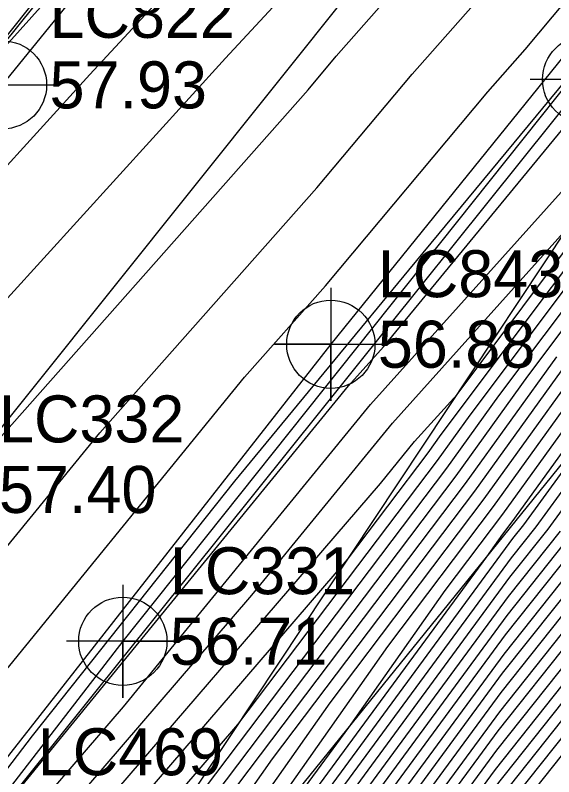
# Model space of a CAD drawing. Extents: x 2188792 to 2191981, y 386090 to 389710.
# Drawn here: x 2190778.29 to 2190806.91, y 388478.97 to 388519.45 of the extents above; entities that cross this region are included whole.
import ezdxf

# ---------------------------------------------------------------- set-up
doc = ezdxf.new("R2010")
doc.units = 0
for name, color, linetype in [('DTM Contours Major', 7, 'Continuous'), ('DTM Contours Minor', 7, 'Continuous'), ('Exist DTM Breakline', 7, 'Continuous'), ('Exist DTM Breakline Cogo Number', 7, 'Continuous'), ('Exist DTM Breakline Cogo Point CELL', 7, 'Continuous'), ('Exist Roads EOP', 7, 'Continuous'), ('Exist Roads EOP Cogo Elevation', 7, 'Continuous'), ('Exist Roads EOP Cogo Number', 7, 'Continuous'), ('Exist Roads EOP Cogo Point CELL', 7, 'Continuous'), ('Exist Roads EOT', 7, 'Continuous'), ('Exist Roads EOT Cogo Elevation', 7, 'Continuous'), ('Exist Roads EOT Cogo Number', 7, 'Continuous'), ('Exist Roads EOT Cogo Point CELL', 7, 'Continuous')]:
    doc.layers.add(name, color=color, linetype=linetype)

msp = doc.modelspace()

# ---------------------------------------------------------------- linework, layer by layer
at = {"layer": 'DTM Contours Major'}
for points in [[(2190725.763, 388417.459), (2190731.117, 388424.275), (2190740.524, 388437.042), (2190744.936, 388442.672), (2190757.254, 388459.354), (2190763.179, 388466.689), (2190772.568, 388478.203), (2190776.123, 388482.602), (2190790.481, 388500.204), (2190794.787, 388505.065), (2190803.409, 388515.374), (2190805.395, 388517.625), (2190821.914, 388537.405)], [(2190793.925, 388535.829), (2190777.139, 388517.121), (2190776.474, 388516.26), (2190765.865, 388503.161), (2190765.06, 388502.111), (2190756.085, 388490.703), (2190765.243, 388502.551), (2190766.779, 388504.489), (2190777.45, 388517.882), (2190791.316, 388535.285)], [(2190736.488, 388415.359), (2190748.767, 388431.686), (2190751.718, 388435.449), (2190766.611, 388455.788), (2190771.411, 388462.257), (2190780.086, 388474.064), (2190797.697, 388494.557), (2190799.518, 388496.788), (2190801.771, 388499.298), (2190812.245, 388513.264)], [(2190740.698, 388409.467), (2190754.154, 388425.943), (2190754.892, 388426.77), (2190771.932, 388448.929), (2190773.206, 388450.537), (2190785.812, 388466.92), (2190787.35, 388468.859), (2190803.355, 388490.655), (2190804.2, 388491.857), (2190804.705, 388492.526), (2190814.737, 388506.433)], [(2190746.906, 388422.287), (2190752.004, 388429.065), (2190761.543, 388441.231), (2190770.458, 388452.696), (2190778.186, 388462.633), (2190784.396, 388470.507), (2190788.914, 388476.937), (2190802.22, 388494.564), (2190807.069, 388501.286)], [(2190753.646, 388421.593), (2190756.929, 388425.272), (2190770.808, 388443.32), (2190775.305, 388448.991), (2190785.533, 388462.284), (2190790.312, 388468.308), (2190804.43, 388487.534), (2190807.909, 388491.915)], [(2190758.967, 388423.773), (2190769.684, 388437.711), (2190777.404, 388447.445), (2190785.254, 388457.649), (2190793.274, 388467.758), (2190804.041, 388482.421), (2190811.144, 388491.363)], [(2190761.004, 388422.275), (2190768.56, 388432.102), (2190779.502, 388445.899), (2190784.975, 388453.013), (2190796.235, 388467.208), (2190803.652, 388477.308), (2190814.378, 388490.811)]]:
    msp.add_lwpolyline(points, dxfattribs=at)
at = {"layer": 'DTM Contours Minor'}
for points in [[(2190795.379, 388530.476), (2190782.251, 388516.307), (2190776.96, 388510.484), (2190770.903, 388502.606), (2190757.465, 388485.127), (2190753.944, 388480.765), (2190743.204, 388467.455), (2190739.071, 388462.335), (2190723.288, 388442.774), (2190721.001, 388439.846), (2190707.596, 388424.557), (2190706.71, 388423.706)], [(2190710.13, 388412.961), (2190725.799, 388432.917), (2190728.133, 388435.579), (2190741.714, 388452.967), (2190743.32, 388454.957), (2190761.453, 388477.42), (2190761.871, 388477.937), (2190772.404, 388490.986), (2190774.942, 388494.126), (2190775.084, 388494.3), (2190793.854, 388515.49), (2190795.349, 388517.278), (2190804.993, 388528.211)], [(2190716.347, 388413.2), (2190730.037, 388430.625), (2190733.807, 388435.743), (2190744.296, 388449.128), (2190749.668, 388456.403), (2190762.664, 388472.49), (2190767.161, 388478.005), (2190775.532, 388488.364), (2190782.782, 388497.252), (2190794.32, 388510.278), (2190799.379, 388516.326), (2190805.194, 388522.918)], [(2190733.594, 388421.426), (2190740.97, 388431.229), (2190748.863, 388441.674), (2190760.465, 388457.103), (2190764.201, 388461.995), (2190772.297, 388472.106), (2190779.216, 388481.138), (2190789.966, 388494.678), (2190795.304, 388501.147), (2190799.212, 388505.908), (2190813.109, 388522.728)], [(2190794.29, 388522.378), (2190789.469, 388517.174), (2190775.935, 388502.28), (2190772.937, 388498.381), (2190766.286, 388489.73), (2190757.907, 388479.351), (2190752.329, 388472.438), (2190741.195, 388458.646), (2190732.501, 388447.87), (2190724.567, 388437.713), (2190715.181, 388427.008), (2190707.654, 388417.421)], [(2190731.976, 388416.157), (2190743.341, 388431.034), (2190745.635, 388434.168), (2190762.185, 388456.492), (2190763.495, 388458.282), (2190776.932, 388476.388), (2190777.027, 388476.517), (2190777.218, 388476.74), (2190796.002, 388499.746), (2190797.869, 388501.826), (2190809.212, 388515.623)], [(2190738.572, 388416.745), (2190749.414, 388431.162), (2190761.689, 388446.817), (2190767.65, 388454.957), (2190769.571, 388457.546), (2190781.105, 388473.247), (2190795.948, 388490.518), (2190800.233, 388496.194), (2190800.935, 388497.168), (2190812.705, 388512.861)], [(2190740.656, 388418.131), (2190750.062, 388430.637), (2190767.664, 388453.088), (2190768.554, 388454.232), (2190769.326, 388455.224), (2190771.661, 388458.185), (2190782.125, 388472.429), (2190790.125, 388481.738), (2190800.73, 388495.786), (2190802.469, 388498.197), (2190813.165, 388512.459)], [(2190742.739, 388419.516), (2190750.709, 388430.113), (2190765.624, 388449.136), (2190769.189, 388453.72), (2190772.279, 388457.694), (2190781.632, 388469.552), (2190783.145, 388471.612), (2190784.301, 388472.957), (2190801.226, 388495.379), (2190804.002, 388499.227), (2190813.624, 388512.057)], [(2190744.823, 388420.902), (2190751.356, 388429.589), (2190763.583, 388445.183), (2190769.824, 388453.208), (2190775.232, 388460.163), (2190783.807, 388471.035), (2190785.857, 388473.953), (2190801.723, 388494.971), (2190805.536, 388500.256), (2190814.084, 388511.654)], [(2190739.377, 388423.267), (2190746.726, 388433.305), (2190757.108, 388447.31), (2190764.534, 388457.451), (2190775.092, 388471.678), (2190778.046, 388475.699), (2190784.045, 388482.679), (2190797.174, 388498.76), (2190808.079, 388510.91)], [(2190735.413, 388415.5), (2190747.817, 388432.442), (2190752.032, 388438.128), (2190765.573, 388456.62), (2190773.252, 388466.967), (2190779.066, 388474.882), (2190790.871, 388488.618), (2190798.346, 388497.774), (2190807.595, 388508.078)], [(2190741.453, 388408.9), (2190753.95, 388424.203), (2190755.707, 388426.171), (2190771.482, 388446.686), (2190774.046, 388449.918), (2190785.7, 388465.066), (2190788.534, 388468.639), (2190804.663, 388490.602), (2190805.969, 388492.246), (2190817.75, 388508.421)], [(2190753.849, 388423.333), (2190756.115, 388425.871), (2190771.258, 388445.564), (2190774.466, 388449.609), (2190785.644, 388464.138), (2190789.127, 388468.529), (2190804.585, 388489.579), (2190806.616, 388492.136), (2190817.898, 388507.626)], [(2190750.041, 388421.652), (2190754.255, 388426.813), (2190754.485, 388427.07), (2190772.157, 388450.051), (2190772.787, 388450.846), (2190785.867, 388467.847), (2190786.757, 388468.969), (2190796.018, 388481.58), (2190801.143, 388488.873), (2190804.208, 388492.933), (2190813.203, 388505.403)], [(2190739.602, 388410.341), (2190753.157, 388426.444), (2190753.946, 388427.493), (2190755.421, 388429.375), (2190772.362, 388451.159), (2190773.143, 388452.163), (2190785.923, 388468.774), (2190786.165, 388469.079), (2190788.681, 388472.505), (2190798.086, 388485.889), (2190803.711, 388493.341), (2190811.67, 388504.374)], [(2190739.053, 388410.778), (2190751.074, 388425.059), (2190753.298, 388428.017), (2190757.462, 388433.327), (2190771.728, 388451.672), (2190784.092, 388467.572), (2190785.575, 388469.451), (2190795.029, 388482.905), (2190803.214, 388493.748), (2190810.136, 388503.345)], [(2190748.99, 388423.673), (2190752.651, 388428.541), (2190759.502, 388437.279), (2190771.093, 388452.184), (2190781.139, 388465.102), (2190784.985, 388469.979), (2190791.972, 388479.921), (2190802.717, 388494.156), (2190808.603, 388502.315)], [(2190741.075, 388409.184), (2190754.052, 388425.073), (2190755.3, 388426.47), (2190771.707, 388447.807), (2190773.626, 388450.227), (2190785.756, 388465.993), (2190787.942, 388468.749), (2190804.74, 388491.625), (2190805.322, 388492.357), (2190810.693, 388499.73)], [(2190753.747, 388422.463), (2190756.522, 388425.571), (2190771.033, 388444.442), (2190774.885, 388449.3), (2190785.589, 388463.211), (2190789.719, 388468.418), (2190804.507, 388488.557), (2190807.263, 388492.026)], [(2190753.24, 388418.114), (2190758.559, 388424.073), (2190769.909, 388438.833), (2190776.984, 388447.754), (2190785.31, 388458.576), (2190792.681, 388467.868), (2190804.119, 388483.444), (2190810.497, 388491.474)], [(2190753.341, 388418.984), (2190758.152, 388424.373), (2190770.134, 388439.954), (2190776.564, 388448.063), (2190785.365, 388459.503), (2190792.089, 388467.978), (2190804.196, 388484.466), (2190809.85, 388491.584)], [(2190753.443, 388419.853), (2190757.744, 388424.672), (2190770.359, 388441.076), (2190776.144, 388448.373), (2190785.421, 388460.43), (2190791.496, 388468.088), (2190804.274, 388485.489), (2190809.203, 388491.694)], [(2190753.544, 388420.723), (2190757.337, 388424.972), (2190770.583, 388442.198), (2190775.725, 388448.682), (2190785.477, 388461.357), (2190790.904, 388468.198), (2190804.352, 388486.512), (2190808.556, 388491.805)], [(2190759.374, 388423.473), (2190769.46, 388436.589), (2190777.823, 388447.136), (2190785.198, 388456.721), (2190793.866, 388467.648), (2190803.963, 388481.399), (2190811.79, 388491.253)], [(2190759.782, 388423.174), (2190769.235, 388435.467), (2190778.243, 388446.827), (2190785.142, 388455.794), (2190794.458, 388467.538), (2190803.886, 388480.376), (2190812.437, 388491.142)], [(2190760.189, 388422.874), (2190769.01, 388434.345), (2190778.663, 388446.518), (2190785.087, 388454.867), (2190795.051, 388467.428), (2190803.808, 388479.353), (2190813.084, 388491.032)], [(2190760.597, 388422.574), (2190768.785, 388433.223), (2190779.082, 388446.209), (2190785.031, 388453.94), (2190795.643, 388467.318), (2190803.73, 388478.331), (2190813.731, 388490.922)], [(2190761.411, 388421.975), (2190768.336, 388430.98), (2190779.922, 388445.59), (2190784.919, 388452.086), (2190796.828, 388467.098), (2190803.575, 388476.286), (2190815.025, 388490.701)], [(2190761.819, 388421.675), (2190768.111, 388429.858), (2190780.341, 388445.281), (2190784.864, 388451.159), (2190797.42, 388466.988), (2190803.497, 388475.263), (2190815.671, 388490.59)]]:
    msp.add_lwpolyline(points, dxfattribs=at)
at = {"layer": 'Exist DTM Breakline'}
for points in [[(2190689.157, 388357.957), (2190713.441, 388392.537), (2190745.14, 388434.56), (2190776.993, 388476.544), (2190808.657, 388516.035), (2190842.113, 388555.648), (2190867.238, 388585.829)], [(2190692.251, 388355.806), (2190716.264, 388390.579), (2190748.562, 388431.852), (2190783.317, 388471.474), (2190811.479, 388513.934), (2190844.812, 388553.096), (2190870.407, 388583.134)], [(2190697.341, 388352.364), (2190722.434, 388385.671), (2190754.301, 388427.205), (2190785.944, 388469.12), (2190817.744, 388508.452), (2190851.002, 388548.106), (2190876.052, 388577.962)]]:
    msp.add_lwpolyline(points, dxfattribs=at)
at = {"layer": 'Exist DTM Breakline Cogo Point CELL'}
msp.add_lwpolyline([(2190808.657, 388519.035), (2190808.657, 388513.035), (2190808.657, 388516.035), (2190811.657, 388516.035), (2190805.657, 388516.035)], dxfattribs=at)
msp.add_circle((2190808.657, 388516.035), 2.344, dxfattribs=at)
at = {"layer": 'Exist Roads EOP'}
for points in [[(2191117.249, 388879.058), (2191079.828, 388842.231), (2191041.78, 388804.717), (2191005.521, 388768.388), (2190968.813, 388731.779), (2190932.611, 388694.747), (2190897.463, 388657.367), (2190862.115, 388618.542), (2190828.092, 388579.337), (2190795.886, 388540.624), (2190765.721, 388503.072), (2190733.106, 388461.208), (2190701.312, 388418.791), (2190672.539, 388379.484), (2190643.174, 388339.162), (2190612.645, 388296.995), (2190582.398, 388254.562), (2190551.22, 388211.33), (2190519.268, 388166.971), (2190488.249, 388123.952), (2190458.501, 388082.405), (2190428.971, 388041.571), (2190398.227, 387998.986)], [(2191134.602, 388861.742), (2191096.259, 388823.8), (2191059.297, 388787.244), (2191021.316, 388749.148), (2190986.543, 388714.398), (2190949.487, 388676.464), (2190915.386, 388640.384), (2190880.06, 388601.534), (2190847.373, 388563.892), (2190814.156, 388524.043), (2190784.01, 388486.17), (2190753.438, 388446.547), (2190720.707, 388403.308), (2190691.569, 388363.271), (2190662.389, 388323.233), (2190633.272, 388282.773), (2190602.912, 388240.265), (2190571.201, 388196.09), (2190539.16, 388151.522), (2190509, 388109.198), (2190478.709, 388067.021), (2190448.893, 388024.678), (2190418.629, 387982.769)]]:
    msp.add_lwpolyline(points, dxfattribs=at)
at = {"layer": 'Exist Roads EOP Cogo Point CELL'}
msp.add_lwpolyline([(2190784.01, 388489.17), (2190784.01, 388483.17), (2190784.01, 388486.17), (2190787.01, 388486.17), (2190781.01, 388486.17)], dxfattribs=at)
msp.add_circle((2190784.01, 388486.17), 2.344, dxfattribs=at)
at = {"layer": 'Exist Roads EOT'}
for points in [[(2190408.016, 387990.619), (2190439.107, 388033.638), (2190467.847, 388074.164), (2190498.203, 388115.837), (2190529, 388158.896), (2190561.283, 388203.581), (2190592.611, 388247.356), (2190622.811, 388289.51), (2190652.954, 388330.977), (2190681.755, 388370.469), (2190711.272, 388410.904), (2190743.801, 388454.121), (2190774.93, 388494.241), (2190804.861, 388531.697), (2190837.827, 388571.618), (2190870.748, 388609.702), (2190906.526, 388649.037), (2190941.177, 388685.637), (2190977.299, 388722.46), (2191013.038, 388758.347), (2191050.74, 388795.921), (2191087.875, 388832.598), (2191125.862, 388870.149)], [(2190415.064, 388019.09), (2190445.56, 388061.245), (2190473.487, 388100.115), (2190503.229, 388141.605), (2190533.333, 388183.744), (2190563.731, 388225.945), (2190594.017, 388268.083), (2190624.176, 388310.153), (2190656.565, 388354.896), (2190687.512, 388397.436), (2190719.557, 388440.71), (2190751.07, 388481.79), (2190777.618, 388515.751), (2190809.207, 388554.646), (2190841.125, 388592.518), (2190874.304, 388630.266), (2190909.444, 388668.428), (2190945.996, 388706.518), (2190984.282, 388745.174), (2191021.668, 388782.38), (2191059.687, 388820.174), (2191097.04, 388857.128), (2191110.466, 388870.43)], [(2190928.044, 388656.144), (2190892.581, 388617.901), (2190858.144, 388578.56), (2190824.348, 388538.22), (2190795.065, 388501.961), (2190763.61, 388461.827), (2190731.812, 388420.195), (2190701.338, 388378.609), (2190671.384, 388337.618), (2190641.373, 388296.321), (2190610.834, 388253.969), (2190580.32, 388211.382), (2190550.521, 388169.982), (2190519.765, 388127.197), (2190491.337, 388087.267), (2190459.805, 388043.503), (2190428.552, 388000.405)]]:
    msp.add_lwpolyline(points, dxfattribs=at)
at = {"layer": 'Exist Roads EOT Cogo Point CELL'}
for points in [[(2190777.618, 388518.751), (2190777.618, 388512.751), (2190777.618, 388515.751), (2190774.618, 388515.751), (2190780.618, 388515.751)], [(2190795.065, 388504.961), (2190795.065, 388498.961), (2190795.065, 388501.961), (2190792.065, 388501.961), (2190798.065, 388501.961)]]:
    msp.add_lwpolyline(points, dxfattribs=at)
for centre in [(2190777.618, 388515.751), (2190795.065, 388501.961)]:
    msp.add_circle(centre, 2.344, dxfattribs=at)

# ---------------------------------------------------------------- texts
at = {"layer": 'Exist DTM Breakline Cogo Number'}
msp.add_text('LC469', height=2.5, dxfattribs=at).set_placement((2190779.493, 388479.044))
at = {"layer": 'Exist Roads EOP Cogo Elevation'}
msp.add_text('56.71', height=2.5, dxfattribs=at).set_placement((2190786.51, 388484.92))
at = {"layer": 'Exist Roads EOP Cogo Number'}
msp.add_text('LC331', height=2.5, dxfattribs=at).set_placement((2190786.51, 388488.67))
at = {"layer": 'Exist Roads EOT Cogo Elevation'}
for s, p in [('57.93', (2190780.118, 388514.501)), ('56.88', (2190797.565, 388500.711)), ('57.40', (2190777.43, 388492.991))]:
    msp.add_text(s, height=2.5, dxfattribs=at).set_placement(p)
at = {"layer": 'Exist Roads EOT Cogo Number'}
for s, p in [('LC822', (2190780.118, 388518.251)), ('LC843', (2190797.565, 388504.461)), ('LC332', (2190777.43, 388496.741))]:
    msp.add_text(s, height=2.5, dxfattribs=at).set_placement(p)

doc.saveas('drawing.dxf')
